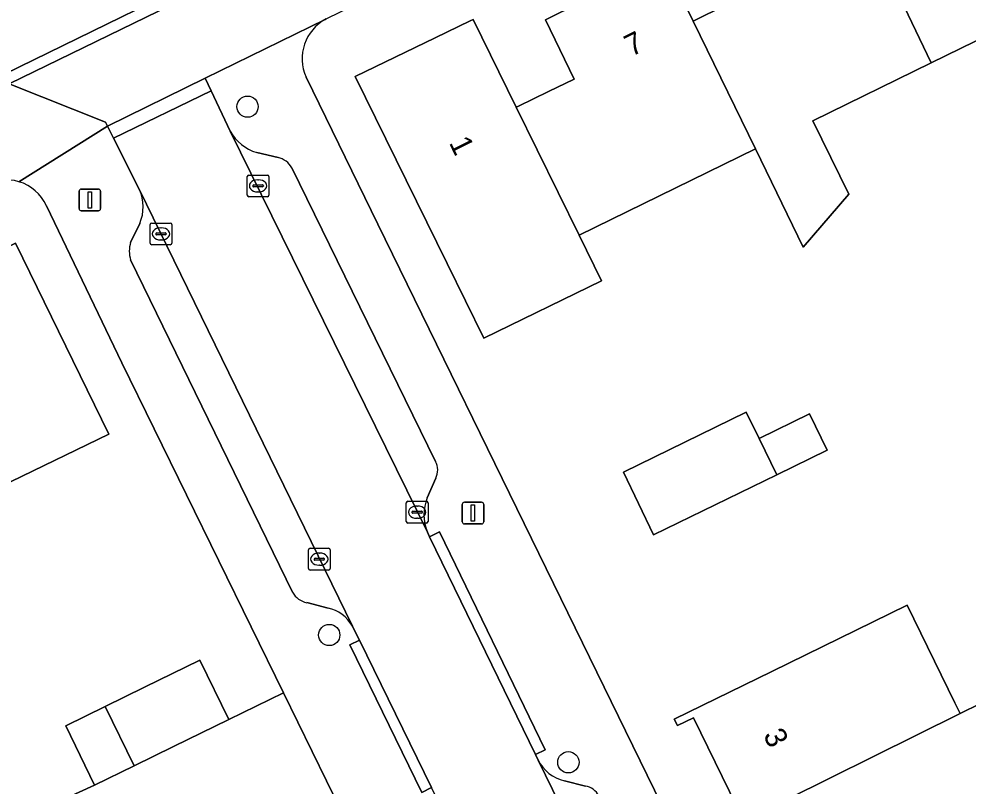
# Model space of a CAD drawing. Extents: x 160455 to 162082, y 388339 to 389736.
# Drawn here: x 161624.01 to 161667.68, y 388626.9 to 388662.18 of the extents above; entities that cross this region are included whole.
import ezdxf

# ---------------------------------------------------------------- set-up
doc = ezdxf.new("R2010")
doc.units = 0
for name, color, linetype in [('IMGEO_Boom', 7, 'Continuous'), ('IMGEO_Erf', 7, 'Continuous'), ('IMGEO_Kolk', 7, 'Continuous'), ('IMGEO_Lichtmast', 7, 'Continuous'), ('IMGEO_Muur', 7, 'Continuous'), ('IMGEO_Pand', 7, 'Continuous'), ('IMGEO_Pand_nummerreeks', 7, 'Continuous'), ('IMGEO_Parkeervlak_open', 7, 'Continuous'), ('IMGEO_Rijbaan_lokaal_gesloten', 7, 'Continuous'), ('IMGEO_Rijbaan_lokaal_open', 7, 'Continuous'), ('IMGEO_Voetpad_open', 7, 'Continuous')]:
    doc.layers.add(name, color=color, linetype=linetype)

msp = doc.modelspace()

# ---------------------------------------------------------------- linework, layer by layer
at = {"layer": 'IMGEO_Boom'}
for centre in [(161634.523, 388658.153), (161638.283, 388633.846), (161649.288, 388627.991)]:
    msp.add_circle(centre, 0.489, dxfattribs=at)
at = {"layer": 'IMGEO_Erf'}
for points in [[(161653.689, 388664.835), (161655.026, 388662.092), (161656.545, 388662.834)], [(161674.086, 388664.137), (161665.976, 388660.165), (161660.54, 388657.503), (161662.191, 388654.13), (161660.095, 388651.687), (161657.893, 388656.207), (161649.788, 388652.238), (161650.812, 388650.146), (161645.401, 388647.496), (161643.71, 388650.93), (161639.47, 388659.54), (161643.156, 388661.323), (161644.767, 388662.103), (161644.904, 388662.169), (161646.89, 388658.132), (161646.986, 388658.178), (161648.369, 388658.846), (161649.55, 388659.416), (161648.23, 388662.15), (161649.846, 388662.945)], [(161637.221, 388659.505), (161640.524, 388652.75), (161648.604, 388636.219), (161684.472, 388562.849)], [(161602.472, 388621.395), (161605.105, 388616.004), (161608.113, 388617.521), (161606.869, 388620.029), (161608.68, 388620.926), (161610.478, 388621.817), (161609.408, 388623.943), (161612.281, 388625.367), (161614.594, 388620.732), (161617.807, 388622.246), (161616.537, 388624.733), (161618.352, 388625.648), (161622.345, 388627.661), (161623.619, 388625.168), (161627.488, 388626.939), (161626.155, 388629.669), (161627.969, 388630.555), (161629.782, 388631.441), (161632.327, 388632.685), (161633.662, 388629.954), (161636.178, 388631.183), (161628.745, 388646.361), (161625.266, 388653.595)], [(161588.177, 388625.394), (161586.821, 388628.191), (161584.64, 388632.69), (161589.73, 388635.18), (161594.577, 388637.551), (161599.426, 388639.923), (161604.275, 388642.295), (161609.131, 388644.67), (161613.988, 388647.046), (161618.828, 388649.414), (161623.85, 388651.87), (161628.14, 388643.09), (161623.641, 388640.909), (161623.082, 388640.638), (161618.226, 388638.284), (161619.006, 388636.676), (161614.148, 388634.321), (161613.368, 388635.929), (161608.51, 388633.574), (161603.651, 388631.218), (161598.793, 388628.863), (161593.935, 388626.508)], [(161657.36, 388625.303), (161655.042, 388630.04), (161654.305, 388629.679), (161654.163, 388629.969), (161658.655, 388632.167), (161664.875, 388635.211), (161667.073, 388630.721), (161667.31, 388630.236), (161668.248, 388630.701), (161670.531, 388625.799)]]:
    msp.add_lwpolyline(points, dxfattribs=at)
msp.add_lwpolyline([(161653.21, 388638.46), (161651.82, 388641.34), (161657.474, 388644.1), (161658.063, 388642.889), (161660.38, 388644.017), (161661.19, 388642.351), (161658.877, 388641.217)], close=True, dxfattribs=at)
for centre, radius, start, end in [((161639.1, 388660.358), 2.064, 117.719, 204.4263), ((161623.435, 388652.781), 2.001, 73.4064, 122.9214), ((161623.437, 388652.778), 2.003, 24.0574, 73.4936)]:
    msp.add_arc(centre, radius, start, end, dxfattribs=at)
at = {"layer": 'IMGEO_Kolk'}
for p, q in [((161634.508, 388654.08), (161634.508, 388654.932)), ((161634.583, 388655.006), (161635.435, 388655.006)), ((161635.509, 388654.932), (161635.509, 388654.08)), ((161634.767, 388654.5), (161634.767, 388654.512)), ((161634.81, 388654.549), (161635.208, 388654.549)), ((161634.996, 388654.786), (161635.021, 388654.786)), ((161635.251, 388654.512), (161635.251, 388654.5)), ((161635.205, 388654.463), (161634.807, 388654.463)), ((161635.019, 388654.226), (161634.994, 388654.226)), ((161635.435, 388654.006), (161634.583, 388654.006)), ((161630.117, 388652.798), (161630.969, 388652.798)), ((161630.042, 388651.872), (161630.042, 388652.724)), ((161630.301, 388652.292), (161630.301, 388652.304)), ((161630.344, 388652.341), (161630.742, 388652.341)), ((161630.53, 388652.578), (161630.555, 388652.578)), ((161630.785, 388652.304), (161630.785, 388652.292)), ((161631.043, 388652.724), (161631.043, 388651.872)), ((161630.739, 388652.255), (161630.341, 388652.255)), ((161630.553, 388652.018), (161630.528, 388652.018)), ((161630.969, 388651.798), (161630.117, 388651.798)), ((161641.829, 388639.07), (161641.829, 388639.922)), ((161641.904, 388639.996), (161642.756, 388639.996)), ((161642.317, 388639.776), (161642.342, 388639.776)), ((161642.83, 388639.922), (161642.83, 388639.07)), ((161642.088, 388639.49), (161642.088, 388639.502)), ((161642.526, 388639.453), (161642.128, 388639.453)), ((161642.131, 388639.539), (161642.529, 388639.539)), ((161642.34, 388639.216), (161642.315, 388639.216)), ((161642.572, 388639.502), (161642.572, 388639.49)), ((161642.756, 388638.996), (161641.904, 388638.996)), ((161637.326, 388636.91), (161637.326, 388637.762)), ((161637.401, 388637.836), (161638.253, 388637.836)), ((161637.814, 388637.616), (161637.839, 388637.616)), ((161638.327, 388637.762), (161638.327, 388636.91)), ((161637.585, 388637.33), (161637.585, 388637.342)), ((161638.023, 388637.293), (161637.625, 388637.293)), ((161637.628, 388637.379), (161638.026, 388637.379)), ((161637.837, 388637.056), (161637.812, 388637.056)), ((161638.069, 388637.342), (161638.069, 388637.33)), ((161638.253, 388636.836), (161637.401, 388636.836))]:
    msp.add_line(p, q, dxfattribs=at)
for points in [[(161634.508, 388654.08), (161634.508, 388654.932)], [(161634.583, 388655.006), (161635.435, 388655.006)], [(161635.509, 388654.932), (161635.509, 388654.08)], [(161635.435, 388654.006), (161634.583, 388654.006)], [(161630.117, 388652.798), (161630.969, 388652.798)], [(161630.042, 388651.872), (161630.042, 388652.724)], [(161631.043, 388652.724), (161631.043, 388651.872)], [(161630.969, 388651.798), (161630.117, 388651.798)], [(161641.829, 388639.07), (161641.829, 388639.922)], [(161641.904, 388639.996), (161642.756, 388639.996)], [(161642.83, 388639.922), (161642.83, 388639.07)], [(161642.756, 388638.996), (161641.904, 388638.996)], [(161637.326, 388636.91), (161637.326, 388637.762)], [(161637.401, 388637.836), (161638.253, 388637.836)], [(161638.327, 388637.762), (161638.327, 388636.91)], [(161638.253, 388636.836), (161637.401, 388636.836)]]:
    msp.add_lwpolyline(points, dxfattribs=at)
for centre, radius, start, end in [((161634.585, 388654.93), 0.0765, 91.552, 178.448), ((161634.585, 388654.93), 0.0765, 91.552, 178.448), ((161635.433, 388654.93), 0.0765, 1.552, 88.448), ((161635.433, 388654.93), 0.0765, 1.552, 88.448), ((161634.807, 388654.509), 0.0403, 85.8775, 175.7526), ((161634.804, 388654.499), 0.0366, 178.938, 274.7102), ((161635.208, 388654.506), 0.043, 264.8664, 352.4533), ((161635.212, 388654.511), 0.0386, 1.7309, 96.639), ((161634.585, 388654.082), 0.0765, 181.552, 268.448), ((161634.585, 388654.082), 0.0765, 181.552, 268.448), ((161635.433, 388654.082), 0.0765, 271.552, 358.448), ((161635.433, 388654.082), 0.0765, 271.552, 358.448), ((161630.119, 388652.722), 0.0765, 91.552, 178.448), ((161630.119, 388652.722), 0.0765, 91.552, 178.448), ((161630.967, 388652.722), 0.0765, 1.552, 88.448), ((161630.967, 388652.722), 0.0765, 1.552, 88.448), ((161630.341, 388652.301), 0.0403, 85.8775, 175.7526), ((161630.746, 388652.303), 0.0386, 1.7309, 96.639), ((161630.119, 388651.874), 0.0765, 181.552, 268.448), ((161630.119, 388651.874), 0.0765, 181.552, 268.448), ((161630.338, 388652.291), 0.0366, 178.938, 274.7102), ((161630.742, 388652.298), 0.043, 264.8664, 352.4533), ((161630.967, 388651.874), 0.0765, 271.552, 358.448), ((161630.967, 388651.874), 0.0765, 271.552, 358.448), ((161641.906, 388639.92), 0.0765, 91.552, 178.448), ((161641.906, 388639.92), 0.0765, 91.552, 178.448), ((161642.754, 388639.92), 0.0765, 1.552, 88.448), ((161642.754, 388639.92), 0.0765, 1.552, 88.448), ((161642.128, 388639.499), 0.0403, 85.8775, 175.7526), ((161642.125, 388639.489), 0.0366, 178.938, 274.7102), ((161642.529, 388639.496), 0.043, 264.8664, 352.4533), ((161642.533, 388639.501), 0.0386, 1.7309, 96.639), ((161641.906, 388639.072), 0.0765, 181.552, 268.448), ((161641.906, 388639.072), 0.0765, 181.552, 268.448), ((161642.754, 388639.072), 0.0765, 271.552, 358.448), ((161642.754, 388639.072), 0.0765, 271.552, 358.448), ((161637.403, 388637.76), 0.0765, 91.552, 178.448), ((161637.403, 388637.76), 0.0765, 91.552, 178.448), ((161638.251, 388637.76), 0.0765, 1.552, 88.448), ((161638.251, 388637.76), 0.0765, 1.552, 88.448), ((161637.625, 388637.339), 0.0403, 85.8775, 175.7526), ((161637.622, 388637.329), 0.0366, 178.938, 274.7102), ((161638.026, 388637.336), 0.043, 264.8664, 352.4533), ((161638.03, 388637.341), 0.0386, 1.7309, 96.639), ((161637.403, 388636.912), 0.0765, 181.552, 268.448), ((161637.403, 388636.912), 0.0765, 181.552, 268.448), ((161638.251, 388636.912), 0.0765, 271.552, 358.448), ((161638.251, 388636.912), 0.0765, 271.552, 358.448)]:
    msp.add_arc(centre, radius, start, end, dxfattribs=at)
for centre, major_axis, ratio, start_param, end_param in [((161634.995, 388654.506), (-0.387, 0.002), 0.722429, 4.712389, 7.853982), ((161635.02, 388654.506), (-0.39, 0.002), 0.717154, 1.570796, 4.712389), ((161630.529, 388652.298), (-0.387, 0.002), 0.722429, 4.712389, 7.853982), ((161630.554, 388652.298), (-0.39, 0.002), 0.717154, 1.570796, 4.712389), ((161642.316, 388639.496), (-0.387, 0.002), 0.722429, 4.712389, 7.853982), ((161642.341, 388639.496), (-0.39, 0.002), 0.717154, 1.570796, 4.712389), ((161637.813, 388637.336), (-0.387, 0.002), 0.722429, 4.712389, 7.853982), ((161637.838, 388637.336), (-0.39, 0.002), 0.717154, 1.570796, 4.712389)]:
    msp.add_ellipse(centre, major_axis=major_axis, ratio=ratio, start_param=start_param, end_param=end_param, dxfattribs=at)
at = {"layer": 'IMGEO_Lichtmast'}
for p, q in [((161626.772, 388653.462), (161626.772, 388654.262)), ((161626.772, 388654.262), (161626.772, 388653.462)), ((161626.872, 388654.362), (161627.662, 388654.362)), ((161627.662, 388654.362), (161626.872, 388654.362)), ((161627.762, 388654.262), (161627.762, 388653.462)), ((161627.762, 388653.462), (161627.762, 388654.262)), ((161627.662, 388653.362), (161626.872, 388653.362)), ((161626.872, 388653.362), (161627.662, 388653.362)), ((161644.401, 388639.054), (161644.401, 388639.854)), ((161644.401, 388639.854), (161644.401, 388639.054)), ((161644.501, 388639.954), (161645.291, 388639.954)), ((161645.291, 388639.954), (161644.501, 388639.954)), ((161645.391, 388639.854), (161645.391, 388639.054)), ((161645.391, 388639.054), (161645.391, 388639.854)), ((161645.291, 388638.954), (161644.501, 388638.954)), ((161644.501, 388638.954), (161645.291, 388638.954))]:
    msp.add_line(p, q, dxfattribs=at)
for points in [[(161627.192, 388654.237), (161627.342, 388654.237), (161627.342, 388653.487), (161627.192, 388653.487), (161627.192, 388654.237)], [(161644.821, 388639.829), (161644.971, 388639.829), (161644.971, 388639.079), (161644.821, 388639.079), (161644.821, 388639.829)]]:
    msp.add_lwpolyline(points, dxfattribs=at)
for centre, start, end in [((161626.872, 388654.262), 90, 180), ((161626.872, 388654.262), 90, 180), ((161627.662, 388654.262), 0, 90), ((161627.662, 388654.262), 360, 90), ((161626.872, 388653.462), 180, 270), ((161626.872, 388653.462), 180, 270), ((161627.662, 388653.462), 270, 0), ((161627.662, 388653.462), 270, 0), ((161644.501, 388639.854), 90, 180), ((161644.501, 388639.854), 90, 180), ((161645.291, 388639.854), 0, 90), ((161645.291, 388639.854), 360, 90), ((161644.501, 388639.054), 180, 270), ((161644.501, 388639.054), 180, 270), ((161645.291, 388639.054), 270, 0), ((161645.291, 388639.054), 270, 0)]:
    msp.add_arc(centre, 0.1, start, end, dxfattribs=at)
at = {"layer": 'IMGEO_Muur'}
for points in [[(161640.524, 388652.75), (161648.604, 388636.219)], [(161628.745, 388646.361), (161636.178, 388631.183)]]:
    msp.add_lwpolyline(points, dxfattribs=at)
at = {"layer": 'IMGEO_Pand'}
for points in [[(161665.976, 388660.165), (161674.086, 388664.137), (161671.191, 388670.028), (161669.851, 388672.755), (161664.39, 388670.06), (161665.708, 388667.339), (161663.148, 388666.099)], [(161665.976, 388660.165), (161663.148, 388666.099), (161661.83, 388668.82), (161656.32, 388666.12), (161657.659, 388663.378), (161656.545, 388662.834), (161655.026, 388662.092), (161657.893, 388656.207), (161660.095, 388651.687), (161662.191, 388654.13), (161660.54, 388657.503)], [(161655.026, 388662.092), (161653.689, 388664.835), (161649.846, 388662.945), (161648.23, 388662.15), (161649.55, 388659.416), (161648.369, 388658.846), (161646.986, 388658.178), (161646.89, 388658.132), (161649.788, 388652.238), (161657.893, 388656.207)], [(161646.89, 388658.132), (161644.904, 388662.169), (161644.767, 388662.103), (161643.156, 388661.323), (161639.47, 388659.54), (161643.71, 388650.93), (161645.401, 388647.496), (161650.812, 388650.146), (161649.788, 388652.238)], [(161623.082, 388640.638), (161623.641, 388640.909), (161628.14, 388643.09), (161623.85, 388651.87), (161618.828, 388649.414)], [(161658.063, 388642.889), (161657.474, 388644.1), (161651.82, 388641.34), (161653.21, 388638.46), (161658.877, 388641.217)], [(161658.063, 388642.889), (161658.877, 388641.217), (161661.19, 388642.351), (161660.38, 388644.017)], [(161667.073, 388630.721), (161664.875, 388635.211), (161658.655, 388632.167), (161654.163, 388629.969), (161654.305, 388629.679), (161655.042, 388630.04), (161657.36, 388625.303), (161667.31, 388630.236)], [(161633.662, 388629.954), (161632.327, 388632.685), (161629.782, 388631.441), (161627.969, 388630.555), (161629.302, 388627.825), (161631.116, 388628.711)], [(161629.302, 388627.825), (161627.969, 388630.555), (161626.155, 388629.669), (161627.488, 388626.939)], [(161669.691, 388625.372), (161670.531, 388625.799), (161668.248, 388630.701), (161667.31, 388630.236), (161657.36, 388625.303), (161659.733, 388620.454)]]:
    msp.add_lwpolyline(points, close=True, dxfattribs=at)
at = {"layer": 'IMGEO_Parkeervlak_open'}
for points in [[(161633.728, 388657.025), (161642.804, 388638.584)], [(161635.932, 388655.812), (161634.946, 388656.043)], [(161643.178, 388641.831), (161636.557, 388655.34)], [(161639.348, 388634.254), (161629.548, 388654.331)], [(161629.563, 388652.783), (161629.145, 388651.91)], [(161629.143, 388651.1), (161636.592, 388635.811)], [(161642.795, 388640.153), (161643.187, 388641.061)], [(161637.253, 388635.334), (161638.229, 388635.085)], [(161647.892, 388628.094), (161680.755, 388560.882)], [(161650.074, 388626.899), (161649.106, 388627.138)]]:
    msp.add_lwpolyline(points, dxfattribs=at)
for centre, radius, start, end in [((161635.533, 388658.018), 2.06, 208.8066, 253.4391), ((161635.704, 388654.86), 0.979, 29.3703, 76.5095), ((161627.817, 388653.54), 1.903, 336.5573, 24.5531), ((161630.458, 388651.502), 1.375, 162.7279, 196.9891), ((161642.409, 388641.437), 0.864, 334.2137, 27.1256), ((161644.624, 388639.379), 1.986, 157.0638, 203.5935), ((161637.448, 388636.301), 0.987, 209.7854, 258.5837), ((161637.883, 388633.451), 1.671, 28.746, 78.0568), ((161649.522, 388628.915), 1.825, 206.7298, 256.8308), ((161649.941, 388626.082), 0.828, 26.1583, 80.766)]:
    msp.add_arc(centre, radius, start, end, dxfattribs=at)
at = {"layer": 'IMGEO_Rijbaan_lokaal_gesloten'}
msp.add_lwpolyline([(161644.835, 388670.161), (161641.966, 388675.972), (161607.119, 388658.922), (161610.098, 388653.166), (161620.665, 388658.334), (161621.142, 388658.567), (161623.337, 388659.652), (161634.772, 388665.237), (161636.363, 388666.024), (161637.352, 388666.506)], close=True, dxfattribs=at)
at = {"layer": 'IMGEO_Rijbaan_lokaal_open'}
for points in [[(161680.755, 388560.882), (161647.892, 388628.094), (161647.774, 388628.348), (161642.903, 388638.368), (161642.804, 388638.584), (161633.728, 388657.025), (161632.845, 388658.887), (161628.355, 388656.698), (161629.548, 388654.331), (161639.348, 388634.254), (161639.419, 388634.108), (161639.682, 388633.611), (161642.993, 388626.823)], [(161638.82, 388625.79), (161636.178, 388631.183), (161633.662, 388629.954), (161631.116, 388628.711), (161629.302, 388627.825), (161627.488, 388626.939), (161623.619, 388625.168)]]:
    msp.add_lwpolyline(points, dxfattribs=at)
at = {"layer": 'IMGEO_Voetpad_open'}
for points in [[(161637.352, 388666.506), (161636.363, 388666.024), (161634.772, 388665.237), (161634.991, 388664.788), (161623.556, 388659.203), (161627.984, 388657.44), (161628.072, 388657.26), (161632.575, 388659.456), (161638.1, 388662.168), (161638.14, 388662.185), (161688.545, 388686.788)], [(161638.14, 388662.185), (161638.1, 388662.168), (161632.575, 388659.456), (161632.845, 388658.887), (161633.728, 388657.025)], [(161624.006, 388654.699), (161628.072, 388657.26), (161627.984, 388657.44), (161623.556, 388659.203), (161623.337, 388659.652), (161621.142, 388658.567), (161620.665, 388658.334)], [(161684.472, 388562.849), (161648.604, 388636.219), (161640.524, 388652.75), (161637.221, 388659.505)], [(161629.548, 388654.331), (161628.355, 388656.698), (161628.072, 388657.26), (161624.006, 388654.699)], [(161634.946, 388656.043), (161635.932, 388655.812)], [(161636.557, 388655.34), (161643.178, 388641.831)], [(161625.266, 388653.595), (161628.745, 388646.361), (161636.178, 388631.183), (161638.82, 388625.79), (161640.69, 388622.02), (161646.25, 388610.602), (161649.735, 388603.441), (161652.456, 388597.856), (161654.732, 388593.241), (161657.411, 388587.827), (161657.488, 388587.547), (161672.024, 388557.687)], [(161629.145, 388651.91), (161629.563, 388652.783)], [(161636.592, 388635.811), (161629.143, 388651.1)], [(161643.187, 388641.061), (161642.795, 388640.153)], [(161642.804, 388638.584), (161642.903, 388638.368), (161643.352, 388638.586), (161648.223, 388628.566), (161647.774, 388628.348), (161647.892, 388628.094)], [(161638.229, 388635.085), (161637.253, 388635.334)], [(161643.275, 388626.228), (161642.993, 388626.823), (161642.544, 388626.604), (161639.233, 388633.392), (161639.682, 388633.611), (161639.419, 388634.108), (161639.348, 388634.254)], [(161649.106, 388627.138), (161650.074, 388626.899)]]:
    msp.add_lwpolyline(points, dxfattribs=at)
for points in [[(161623.337, 388659.652), (161623.556, 388659.203), (161634.991, 388664.788), (161634.772, 388665.237)], [(161632.845, 388658.887), (161632.575, 388659.456), (161628.072, 388657.26), (161628.355, 388656.698)], [(161642.903, 388638.368), (161647.774, 388628.348), (161648.223, 388628.566), (161643.352, 388638.586)], [(161642.993, 388626.823), (161639.682, 388633.611), (161639.233, 388633.392), (161642.544, 388626.604)]]:
    msp.add_lwpolyline(points, close=True, dxfattribs=at)
for centre, radius, start, end in [((161639.1, 388660.358), 2.064, 117.719, 204.4263), ((161635.533, 388658.018), 2.06, 208.8066, 253.4391), ((161635.704, 388654.86), 0.979, 29.3703, 76.5095), ((161623.435, 388652.781), 2.001, 73.4064, 122.9214), ((161623.437, 388652.778), 2.003, 24.0574, 73.4936), ((161627.817, 388653.54), 1.903, 336.5573, 24.5531), ((161630.458, 388651.502), 1.375, 162.7279, 196.9891), ((161642.409, 388641.437), 0.864, 334.2137, 27.1256), ((161644.624, 388639.379), 1.986, 157.0638, 203.5935), ((161637.448, 388636.301), 0.987, 209.7854, 258.5837), ((161637.883, 388633.451), 1.671, 28.746, 78.0568), ((161649.522, 388628.915), 1.825, 206.7298, 256.8308), ((161649.941, 388626.082), 0.828, 26.1583, 80.766)]:
    msp.add_arc(centre, radius, start, end, dxfattribs=at)

# ---------------------------------------------------------------- texts
at = {"layer": 'IMGEO_Pand_nummerreeks'}
for s, rotation, p in [('7', 26.1899, (161652.186, 388660.44)), ('1', 296.2183, (161643.779, 388656.492)), ('3', 296.0751, (161658.235, 388629.247))]:
    msp.add_text(s, height=1, rotation=rotation, dxfattribs=at).set_placement(p)

doc.saveas('drawing.dxf')
